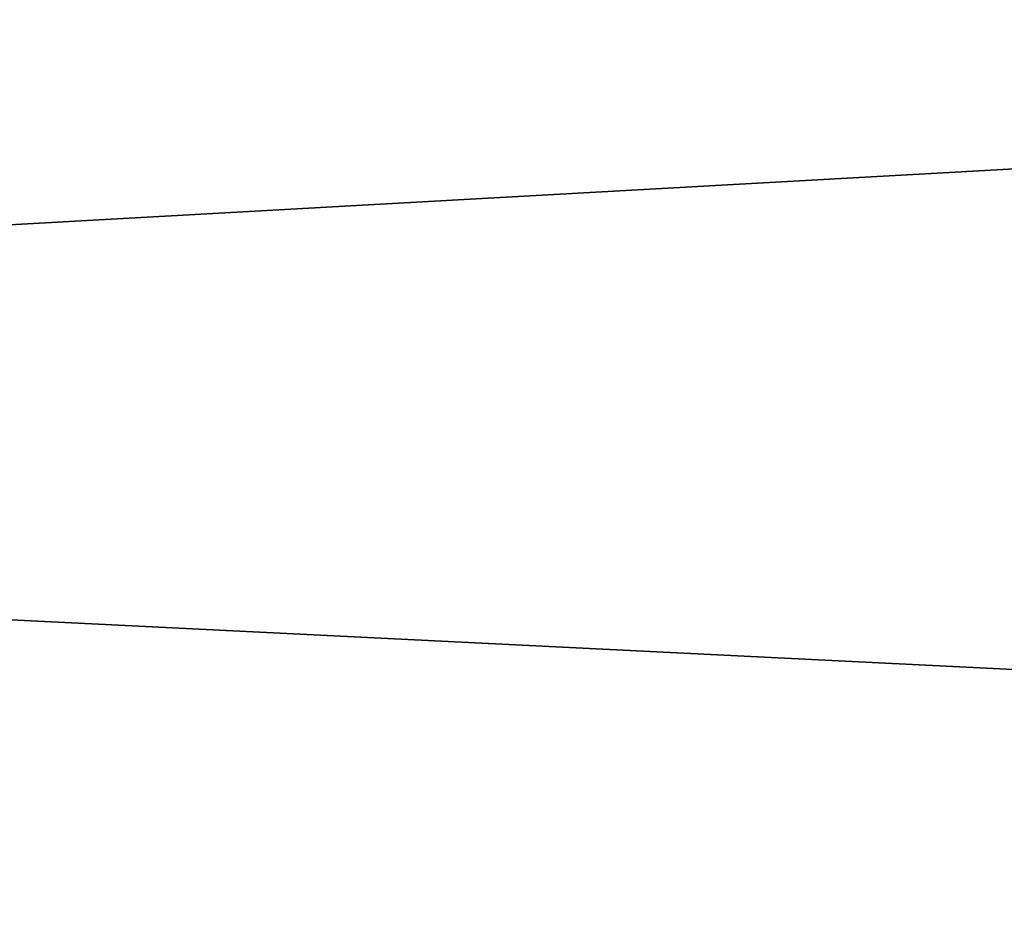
# Model space of a CAD drawing. Header units: millimetres. Extents: x -522 to 188, y -54 to 63.
# Tile 628 of 656: x -3.8122 to -3.7782, y -36.7694 to -36.7387. Entities that reach past the tile are written whole.
import ezdxf

# ---------------------------------------------------------------- set-up
doc = ezdxf.new("R2010")
doc.units = ezdxf.units.MM
doc.header["$LTSCALE"] = 65.185185
for name, color, linetype in [('1', 7, 'CONTINUOUS'), ('2', 7, 'CONTINUOUS'), ('8', 7, 'CONTINUOUS'), ('9', 7, 'CONTINUOUS')]:
    doc.layers.add(name, color=color, linetype=linetype)

msp = doc.modelspace()

# ---------------------------------------------------------------- linework, layer by layer
at = {"layer": '1', "color": 7, "linetype": 'CONTINUOUS'}
for points in [[(-4.178775, -36.8, -12.310068), (-3.364648, 23, -12.557036), (-3.364709, -36.8, -12.557017), (-4.178775, -36.8, -12.310068)], [(-4.178713, 23, -12.310092), (-3.364648, 23, -12.557036), (-4.178775, -36.8, -12.310068), (-4.178713, 23, -12.310092)]]:
    msp.add_3dface(points, dxfattribs=at)
at = {"layer": '2', "color": 7, "linetype": 'CONTINUOUS'}
for points in [[(-3.364709, -36.8, 12.557017), (-4.178713, 23, 12.310092), (-4.178775, -36.8, 12.310068), (-3.364709, -36.8, 12.557017)], [(-3.364648, 23, 12.557036), (-4.178713, 23, 12.310092), (-3.364709, -36.8, 12.557017), (-3.364648, 23, 12.557036)]]:
    msp.add_3dface(points, dxfattribs=at)
at = {"layer": '8', "color": 3, "linetype": 'CONTINUOUS'}
for points in [[(-3.617747, -36.734931, -10.657538), (-4.262876, -36.770913, -10.291494), (-4.307037, -36.734931, -10.398108), (-3.617747, -36.734931, -10.657538)], [(-3.580653, -36.770913, -10.548265), (-4.262876, -36.770913, -10.291494), (-3.617747, -36.734931, -10.657538), (-3.580653, -36.770913, -10.548265)]]:
    msp.add_3dface(points, dxfattribs=at)
at = {"layer": '9', "color": 3, "linetype": 'CONTINUOUS'}
for points in [[(-4.262876, -36.770913, 10.291494), (-3.580653, -36.770913, 10.548265), (-4.307037, -36.734931, 10.398108), (-4.262876, -36.770913, 10.291494)], [(-4.307037, -36.734931, 10.398108), (-3.580653, -36.770913, 10.548265), (-3.617747, -36.734931, 10.657538), (-4.307037, -36.734931, 10.398108)]]:
    msp.add_3dface(points, dxfattribs=at)

doc.saveas('drawing.dxf')
